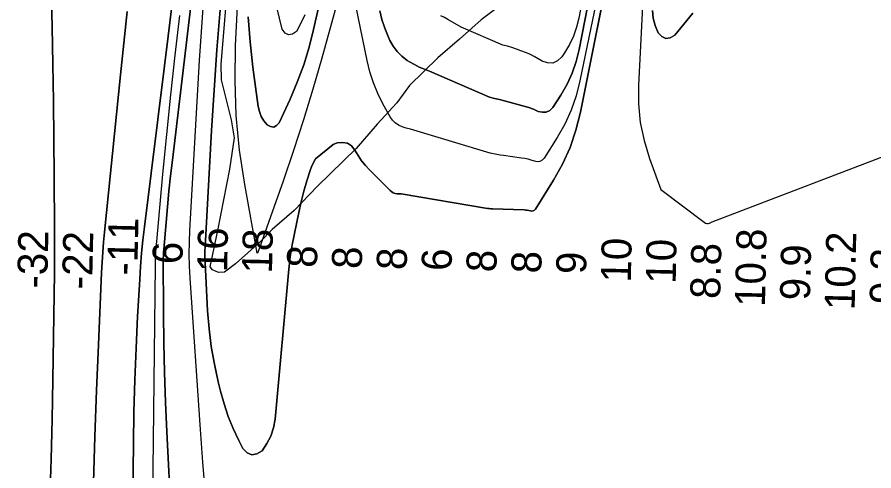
# Model space of a CAD drawing. Extents: x 3161665 to 3199565, y 885729 to 911164.
# Drawn here: x 3177464 to 3179374, y 899568 to 900578 of the extents above; entities that cross this region are included whole.
import ezdxf

# ---------------------------------------------------------------- set-up
doc = ezdxf.new("R2010")
doc.units = 0
for name, color, linetype in [('V-RIVR-EDGE', 7, 'Continuous'), ('V-RIVR-IDEN', 7, 'Continuous'), ('V-RIVR-RANG', 7, 'Continuous'), ('V-TOPO-DPTH', 7, 'Continuous'), ('V-TOPO-MINR', 7, 'Continuous'), ('V-TOPO-WATR', 7, 'Continuous')]:
    doc.layers.add(name, color=color, linetype=linetype)

msp = doc.modelspace()

# ---------------------------------------------------------------- linework, layer by layer
at = {"layer": 'V-RIVR-EDGE'}
msp.add_lwpolyline([(3178557, 900615.6), (3178498.6, 900572.1), (3178449.9, 900529), (3178401.8, 900487), (3178338.5, 900425.7), (3178310.3, 900386.9), (3178266.5, 900339.5), (3178220, 900285.6), (3178134, 900201.7), (3178081.5, 900147.3), (3178032.8, 900104.8), (3178006.3, 900077.3), (3177951.1, 900028.4), (3177926.2, 900010.1), (3177913.3, 900009.6), (3177899.8, 900015.5), (3177894.4, 900022), (3177911.4, 900102.9), (3177938.1, 900239.4), (3177948.6, 900309), (3177942.2, 900349.5), (3177919.8, 900438), (3177919.3, 900473.1), (3177929.9, 900605.9)], dxfattribs=at)
at = {"layer": 'V-TOPO-DPTH'}
for points in [[(3177537.1, 899504.7), (3177540.2, 899593.3), (3177542.4, 899682), (3177544.1, 899770.6), (3177547.6, 900008.7), (3177547.9, 900032.9), (3177548, 900057.2), (3177548, 900081.5), (3177548, 900105.7), (3177547.2, 900223.5), (3177546.4, 900306.6), (3177545.4, 900389.8), (3177543.9, 900472.9), (3177542.2, 900556), (3177535.2, 900860.8)], [(3177535.2, 900860.8), (3177542.2, 900556), (3177543.9, 900472.9), (3177545.4, 900389.8), (3177546.4, 900306.6), (3177547.2, 900223.5), (3177548, 900105.7), (3177548, 900081.5), (3177548, 900057.2), (3177547.9, 900032.9), (3177547.6, 900008.7), (3177544.1, 899770.6), (3177542.4, 899682), (3177540.2, 899593.3), (3177537.1, 899504.7)], [(3178810.9, 900820.9), (3178720.1, 900366.4), (3178709.8, 900326.6), (3178696.8, 900287.9), (3178679.6, 900250.8), (3178659.7, 900214.8), (3178619.5, 900150.7), (3178617.2, 900148.3), (3178614.7, 900146.7), (3178611.8, 900146.2), (3178608.5, 900146.4), (3178605, 900147.2), (3178601.4, 900147.8), (3178597.8, 900148.3), (3178594.1, 900148.5), (3178523.7, 900151), (3178520, 900151.3), (3178516.3, 900151.6), (3178512.6, 900152.2), (3178320.2, 900184.7), (3178315.7, 900184.7), (3178311.1, 900184.8), (3178306.8, 900185.6), (3178302.8, 900186.9), (3178299.1, 900189.1), (3178295.6, 900191.8), (3178250.1, 900237), (3178240.7, 900247.4), (3178231.9, 900258.2), (3178224.2, 900269.9), (3178217.1, 900282), (3178209.3, 900291.1), (3178200.3, 900297.3), (3178189.5, 900299), (3178177.5, 900297.7), (3178168.7, 900294.6), (3178129.2, 900262.4), (3178121.2, 900246.6), (3178117.7, 900236.4), (3178110.4, 900213.4), (3178103.6, 900190.3), (3178097.7, 900166.9), (3178092.4, 900143.3), (3178077.6, 900071.1), (3178075.1, 900057.6), (3178072.8, 900044.1), (3178071.1, 900030.4), (3178069.6, 900016.8), (3178039.1, 899682.4), (3178035.6, 899663.4), (3178030, 899645.2), (3178021.1, 899628.4), (3178010.2, 899612.4), (3177998.4, 899605.5), (3177987.3, 899603.3), (3177976.9, 899608), (3177967.1, 899617.4), (3177958.3, 899634.9), (3177946, 899661.8), (3177934.9, 899689), (3177925.6, 899717), (3177917.6, 899745.4), (3177912.5, 899765.9), (3177903.9, 899805.1), (3177896.9, 899844.4), (3177892.2, 899884.2), (3177888.9, 899924.1), (3177883.3, 900031.6), (3177883, 900040.3), (3177882.8, 900048.9), (3177883, 900057.5), (3177883.3, 900066.2), (3177897.7, 900325.5), (3177903.3, 900415.3), (3177909.6, 900505), (3177917.2, 900594.6)], [(3177817.2, 899274.5), (3177797.9, 899654.2), (3177795, 899720.4), (3177792.8, 899786.5), (3177791.4, 899852.6), (3177790.7, 899918.8), (3177790.2, 900041.7), (3177790.3, 900046.4), (3177790.4, 900051.2), (3177790.7, 900055.9), (3177791, 900060.7), (3177796.2, 900120.7), (3177799.3, 900155.4), (3177802.7, 900190.1), (3177806.4, 900224.8), (3177810.4, 900259.5), (3177874.7, 900797.4)], [(3177874.7, 900797.4), (3177810.4, 900259.5), (3177806.4, 900224.8), (3177802.7, 900190.1), (3177799.3, 900155.4), (3177796.2, 900120.7), (3177791, 900060.7), (3177790.7, 900055.9), (3177790.4, 900051.2), (3177790.3, 900046.4), (3177790.2, 900041.7), (3177790.7, 899918.8), (3177791.4, 899852.6), (3177792.8, 899786.5), (3177795, 899720.4), (3177797.9, 899654.2), (3177817.2, 899274.5)], [(3177979.5, 900578.7), (3177983.5, 900522.7), (3177989.6, 900466.8), (3178001.7, 900379), (3178004.4, 900367.6), (3178008.4, 900356.9), (3178014.4, 900347.2), (3178021.7, 900338.1), (3178029.2, 900334.3), (3178036.2, 900333.3), (3178042.5, 900336.6), (3178048.4, 900342.6), (3178072.7, 900395.6), (3178088.6, 900433.4), (3178103, 900471.7), (3178114.9, 900510.9), (3178125.2, 900550.6), (3178181.8, 900801.3)], [(3178272.6, 900592.1), (3178277.3, 900572.7), (3178283.7, 900553.7), (3178291.1, 900535), (3178294.9, 900526.3), (3178302.3, 900513.1), (3178311, 900501.1), (3178321.7, 900490.8), (3178333.8, 900481.7), (3178339.1, 900478.4), (3178349.8, 900472.3), (3178360.6, 900466.7), (3178371.9, 900461.9), (3178383.3, 900457.6), (3178517.1, 900400.1), (3178528.1, 900397), (3178539.2, 900394.3), (3178605, 900377), (3178615.4, 900372.8), (3178625.7, 900368.1), (3178635.1, 900366), (3178643.7, 900366.3), (3178651.4, 900370.4), (3178658.4, 900377), (3178676.3, 900404.5), (3178690, 900428.4), (3178701.6, 900453.1), (3178710.4, 900479), (3178717.2, 900505.6), (3178766.4, 900761.5)], [(3178793.6, 900734), (3178720.1, 900366.4), (3178709.8, 900326.6), (3178696.8, 900287.9), (3178679.6, 900250.8), (3178659.7, 900214.8), (3178619.5, 900150.7), (3178617.2, 900148.3), (3178614.7, 900146.7), (3178611.8, 900146.2), (3178608.5, 900146.4), (3178605, 900147.2), (3178601.4, 900147.8), (3178597.8, 900148.3), (3178594.1, 900148.5), (3178523.7, 900151), (3178520, 900151.3), (3178516.3, 900151.6), (3178512.6, 900152.2), (3178320.2, 900184.7), (3178315.7, 900184.7), (3178311.1, 900184.8), (3178306.8, 900185.6), (3178302.8, 900186.9), (3178299.1, 900189.1), (3178295.6, 900191.8), (3178250.1, 900237), (3178240.7, 900247.4), (3178231.9, 900258.2), (3178224.2, 900269.9), (3178217.1, 900282), (3178209.3, 900291.1), (3178200.3, 900297.3), (3178189.5, 900299), (3178177.5, 900297.7), (3178168.7, 900294.6), (3178129.2, 900262.4), (3178121.2, 900246.6), (3178117.7, 900236.4), (3178110.4, 900213.4), (3178103.6, 900190.3), (3178097.7, 900166.9), (3178092.4, 900143.3), (3178077.6, 900071.1), (3178075.1, 900057.6), (3178072.8, 900044.1), (3178071.1, 900030.4), (3178069.6, 900016.8), (3178039.1, 899682.4), (3178035.6, 899663.4), (3178030, 899645.2), (3178021.1, 899628.4), (3178010.2, 899612.4), (3177998.4, 899605.5), (3177987.3, 899603.3), (3177976.9, 899608), (3177967.1, 899617.4), (3177958.3, 899634.9), (3177946, 899661.8), (3177934.9, 899689), (3177925.6, 899717), (3177917.6, 899745.4), (3177912.5, 899765.9), (3177903.9, 899805.1), (3177896.9, 899844.4), (3177892.2, 899884.2), (3177888.9, 899924.1), (3177883.3, 900031.6), (3177883, 900040.3), (3177882.8, 900048.9), (3177883, 900057.5), (3177883.3, 900066.2), (3177897.7, 900325.5), (3177903.3, 900415.3), (3177909.6, 900505), (3177917.2, 900594.6)], [(3177809.2, 900602.1), (3177801, 900535.7), (3177792.8, 900469.3), (3177748.1, 900110.8), (3177744.8, 900081.6), (3177741.9, 900052.3), (3177739.5, 900023), (3177737.6, 899993.7), (3177733, 899911.2), (3177729.5, 899840.5), (3177726.7, 899769.9), (3177724.8, 899699.2), (3177723.5, 899628.5), (3177719.5, 899277.5)], [(3177809.2, 900602.1), (3177801, 900535.7), (3177792.8, 900469.3), (3177748.1, 900110.8), (3177744.8, 900081.6), (3177741.9, 900052.3), (3177739.5, 900023), (3177737.6, 899993.7), (3177733, 899911.2), (3177729.5, 899840.5), (3177726.7, 899769.9), (3177724.8, 899699.2), (3177723.5, 899628.5), (3177719.5, 899277.5)], [(3177634.7, 899541.9), (3177637.8, 899644.1), (3177641.5, 899746.3), (3177645.6, 899848.4), (3177652.7, 900009.5), (3177653.8, 900032), (3177655.3, 900054.5), (3177657.1, 900077), (3177659.2, 900099.4), (3177694.8, 900449.7), (3177702.1, 900520.2), (3177709.7, 900590.6)], [(3177709.7, 900590.6), (3177702.1, 900520.2), (3177694.8, 900449.7), (3177659.2, 900099.4), (3177657.1, 900077), (3177655.3, 900054.5), (3177653.8, 900032), (3177652.7, 900009.5), (3177645.6, 899848.4), (3177641.5, 899746.3), (3177637.8, 899644.1), (3177634.7, 899541.9)], [(3178880.1, 900592.9), (3178882.1, 900575.8), (3178886.6, 900559.2), (3178892.8, 900543), (3178901.2, 900534.5), (3178910.1, 900530.2), (3178919.9, 900532.1), (3178930.2, 900538.1), (3178970.3, 900586.7)], [(3178970.3, 900586.7), (3178930.2, 900538.1), (3178919.9, 900532.1), (3178910.1, 900530.2), (3178901.2, 900534.5), (3178892.8, 900543), (3178886.6, 900559.2), (3178882.1, 900575.8), (3178880.1, 900592.9)]]:
    msp.add_lwpolyline(points, dxfattribs=at)
at = {"layer": 'V-TOPO-MINR'}
for points in [[(3179480.4, 901535.1), (3178881.3, 900864.4), (3178875.9, 900843.1), (3178871.4, 900821.7), (3178868.5, 900800), (3178866.7, 900778.1), (3178848.9, 900426.4), (3178849.3, 900384.8), (3178852.9, 900343.7), (3178861.5, 900303.3), (3178873.4, 900263.4), (3178898.6, 900194), (3178995.8, 900121.2), (3178998.5, 900119.5), (3179001.3, 900118.5), (3179004.2, 900118.4), (3179007.3, 900119), (3179010.3, 900120.4), (3179013, 900122.1), (3179445, 900286.7)], [(3177537.1, 899504.7), (3177540.2, 899593.3), (3177542.4, 899682), (3177544.1, 899770.6), (3177547.6, 900008.7), (3177547.9, 900032.9), (3177548, 900057.2), (3177548, 900081.5), (3177548, 900105.7), (3177547.2, 900223.5), (3177546.4, 900306.6), (3177545.4, 900389.8), (3177543.9, 900472.9), (3177542.2, 900556), (3177535.2, 900860.8)], [(3178802.2, 900840.6), (3178718.5, 900435.8), (3178710, 900402.7), (3178699.2, 900370.5), (3178684.8, 900339.7), (3178668.1, 900309.9), (3178638.8, 900264.1), (3178634.3, 900259.7), (3178629.2, 900256.7), (3178623.4, 900256.1), (3178617.1, 900257), (3178610.2, 900259.4), (3178603.2, 900261.4), (3178596.1, 900263), (3178588.8, 900264.2), (3178548.4, 900269.8), (3178540.9, 900270.9), (3178533.4, 900272.2), (3178526, 900273.6), (3178518.5, 900275.2), (3178511.2, 900277.1), (3178340.7, 900328.5), (3178331.6, 900330.8), (3178322.6, 900333.5), (3178314.4, 900337.4), (3178307, 900342.3), (3178300.9, 900348.7), (3178295.6, 900356.1), (3178279.7, 900385.1), (3178268.3, 900408.2), (3178258.3, 900431.9), (3178250.5, 900456.4), (3178244.2, 900481.4), (3178213.7, 900630.1)], [(3178176.9, 900607.9), (3178143.3, 900486.9), (3178123.4, 900417.9), (3178102.6, 900349.2), (3178080.3, 900281), (3178057.1, 900213), (3178000.8, 900053.5), (3178000.2, 900052.2), (3178000, 900052.1), (3177999.8, 900052.1), (3177999.7, 900052.1), (3177999.6, 900052.3), (3177971.5, 900205.2), (3177960.1, 900282.1), (3177952.4, 900359.3), (3177950, 900436.9), (3177951.3, 900514.7), (3177966.8, 900817.3)], [(3177817.2, 899274.5), (3177797.9, 899654.2), (3177795, 899720.4), (3177792.8, 899786.5), (3177791.4, 899852.6), (3177790.7, 899918.8), (3177790.2, 900041.7), (3177790.3, 900046.4), (3177790.4, 900051.2), (3177790.7, 900055.9), (3177791, 900060.7), (3177796.2, 900120.7), (3177799.3, 900155.4), (3177802.7, 900190.1), (3177806.4, 900224.8), (3177810.4, 900259.5), (3177874.7, 900797.4)], [(3178181.8, 900801.3), (3178125.2, 900550.6), (3178114.9, 900510.9), (3178103, 900471.7), (3178088.6, 900433.4), (3178072.7, 900395.6), (3178048.4, 900342.6), (3178042.5, 900336.6), (3178036.2, 900333.3), (3178029.2, 900334.3), (3178021.7, 900338.1), (3178014.4, 900347.2), (3178008.4, 900356.9), (3178004.4, 900367.6), (3178001.7, 900379), (3177989.6, 900466.8), (3177983.5, 900522.7), (3177979.5, 900578.7)], [(3178754.1, 900777.3), (3178716, 900575.9), (3178710.8, 900555.4), (3178704.1, 900535.7), (3178695.1, 900516.8), (3178684.5, 900498.6), (3178678.4, 900489.4), (3178668.7, 900480.7), (3178658.3, 900475.6), (3178646.6, 900475.9), (3178634.2, 900479.7), (3178625.5, 900485.1), (3178616.3, 900490.4), (3178606.9, 900495.3), (3178597.2, 900499.5), (3178587.3, 900503.3), (3178577.3, 900506.7), (3178567.1, 900510), (3178556.9, 900513), (3178546.7, 900515.8), (3178454, 900555.6), (3178424, 900572.5), (3178416.5, 900576.8), (3178408.9, 900581.2)], [(3178766.4, 900761.5), (3178717.2, 900505.6), (3178710.4, 900479), (3178701.6, 900453.1), (3178690, 900428.4), (3178676.3, 900404.5), (3178658.4, 900377), (3178651.4, 900370.4), (3178643.7, 900366.3), (3178635.1, 900366), (3178625.7, 900368.1), (3178615.4, 900372.8), (3178605, 900377), (3178539.2, 900394.3), (3178528.1, 900397), (3178517.1, 900400.1), (3178383.3, 900457.6), (3178371.9, 900461.9), (3178360.6, 900466.7), (3178349.8, 900472.3), (3178339.1, 900478.4), (3178333.8, 900481.7), (3178321.7, 900490.8), (3178311, 900501.1), (3178302.3, 900513.1), (3178294.9, 900526.3), (3178291.1, 900535), (3178283.7, 900553.7), (3178277.3, 900572.7), (3178272.6, 900592.1)], [(3178105.6, 900583.3), (3178097, 900564.5), (3178087, 900546.3), (3178077.9, 900540.1), (3178069.5, 900538.2), (3178062, 900542.6), (3178055.2, 900551.3), (3178019.4, 900699)], [(3177719.5, 899277.5), (3177723.5, 899628.5), (3177724.8, 899699.2), (3177726.7, 899769.9), (3177729.5, 899840.5), (3177733, 899911.2), (3177737.6, 899993.7), (3177739.5, 900023), (3177741.9, 900052.3), (3177744.8, 900081.6), (3177748.1, 900110.8), (3177792.8, 900469.3), (3177801, 900535.7), (3177809.2, 900602.1)], [(3177884.4, 899514.5), (3177878.2, 899587.1), (3177872.7, 899659.7), (3177849.8, 899996.4), (3177848.5, 900023.1), (3177847.8, 900049.8), (3177848.2, 900076.5), (3177849.2, 900103.2), (3177870.8, 900481.4), (3177875, 900545.4), (3177879.9, 900609.4)], [(3177709.7, 900590.6), (3177702.1, 900520.2), (3177694.8, 900449.7), (3177659.2, 900099.4), (3177657.1, 900077), (3177655.3, 900054.5), (3177653.8, 900032), (3177652.7, 900009.5), (3177645.6, 899848.4), (3177641.5, 899746.3), (3177637.8, 899644.1), (3177634.7, 899541.9)], [(3177765.2, 899376.9), (3177772.6, 900024.8), (3177772.9, 900038.2), (3177773.4, 900051.6), (3177774.3, 900065), (3177775.4, 900078.3), (3177789.4, 900228.5), (3177798, 900316.9), (3177807, 900405.2), (3177816.8, 900493.5), (3177827, 900581.7)], [(3178880.1, 900592.9), (3178882.1, 900575.8), (3178886.6, 900559.2), (3178892.8, 900543), (3178901.2, 900534.5), (3178910.1, 900530.2), (3178919.9, 900532.1), (3178930.2, 900538.1), (3178970.3, 900586.7)]]:
    msp.add_lwpolyline(points, dxfattribs=at)
at = {"layer": 'V-TOPO-WATR'}
msp.add_lwpolyline([(3177917.2, 900594.6), (3177909.6, 900505), (3177903.3, 900415.3), (3177897.7, 900325.5), (3177883.3, 900066.2), (3177883, 900057.5), (3177882.8, 900048.9), (3177883, 900040.3), (3177883.3, 900031.6), (3177888.9, 899924.1), (3177892.2, 899884.2), (3177896.9, 899844.4), (3177903.9, 899805.1), (3177912.5, 899765.9), (3177917.6, 899745.4), (3177925.6, 899717), (3177934.9, 899689), (3177946, 899661.8), (3177958.3, 899634.9), (3177967.1, 899617.4), (3177976.9, 899608), (3177987.3, 899603.3), (3177998.4, 899605.5), (3178010.2, 899612.4), (3178021.1, 899628.4), (3178030, 899645.2), (3178035.6, 899663.4), (3178039.1, 899682.4), (3178069.6, 900016.8), (3178071.1, 900030.4), (3178072.8, 900044.1), (3178075.1, 900057.6), (3178077.6, 900071.1), (3178092.4, 900143.3), (3178097.7, 900166.9), (3178103.6, 900190.3), (3178110.4, 900213.4), (3178117.7, 900236.4), (3178121.2, 900246.6), (3178129.2, 900262.4), (3178168.7, 900294.6), (3178177.5, 900297.7), (3178189.5, 900299), (3178200.3, 900297.3), (3178209.3, 900291.1), (3178217.1, 900282), (3178224.2, 900269.9), (3178231.9, 900258.2), (3178240.7, 900247.4), (3178250.1, 900237), (3178295.6, 900191.8), (3178299.1, 900189.1), (3178302.8, 900186.9), (3178306.8, 900185.6), (3178311.1, 900184.8), (3178315.7, 900184.7), (3178320.2, 900184.7), (3178512.6, 900152.2), (3178516.3, 900151.6), (3178520, 900151.3), (3178523.7, 900151), (3178594.1, 900148.5), (3178597.8, 900148.3), (3178601.4, 900147.8), (3178605, 900147.2), (3178608.5, 900146.4), (3178611.8, 900146.2), (3178614.7, 900146.7), (3178617.2, 900148.3), (3178619.5, 900150.7), (3178659.7, 900214.8), (3178679.6, 900250.8), (3178696.8, 900287.9), (3178709.8, 900326.6), (3178720.1, 900366.4), (3178810.9, 900820.9)], dxfattribs=at)

# ---------------------------------------------------------------- texts
at = {"layer": 'V-RIVR-IDEN'}
msp.add_text('Waters Edge', height=83, rotation=56.9525, dxfattribs=at).set_placement((3179300.4, 899219.5))
at = {"layer": 'V-RIVR-RANG'}
for s, p in [('-11', (3177732.1, 900002.1)), ('16', (3177932.3, 900009.5)), ('-32', (3177531.4, 899973)), ('-22', (3177631.4, 899971.1)), ('18', (3178032.3, 900006.5)), ('10.8', (3179130.9, 899932.2)), ('10.2', (3179330.8, 899925.1)), ('6', (3177832.7, 900027.3)), ('10', (3178832, 899986.3)), ('10', (3178932, 899983.8)), ('8.8', (3179031.2, 899950)), ('9.9', (3179231.2, 899946.8)), ('8', (3178132.6, 900019.3)), ('8', (3178232.5, 900016.8)), ('8', (3178332.5, 900014.3)), ('6', (3178432.5, 900012.3)), ('8', (3178532.4, 900009.3)), ('8', (3178632.4, 900006.8)), ('9', (3178732.4, 900005.2)), ('9.3', (3179431.1, 899938.4))]:
    msp.add_text(s, height=67, rotation=88.7256, dxfattribs=at).set_placement(p)

doc.saveas('drawing.dxf')
